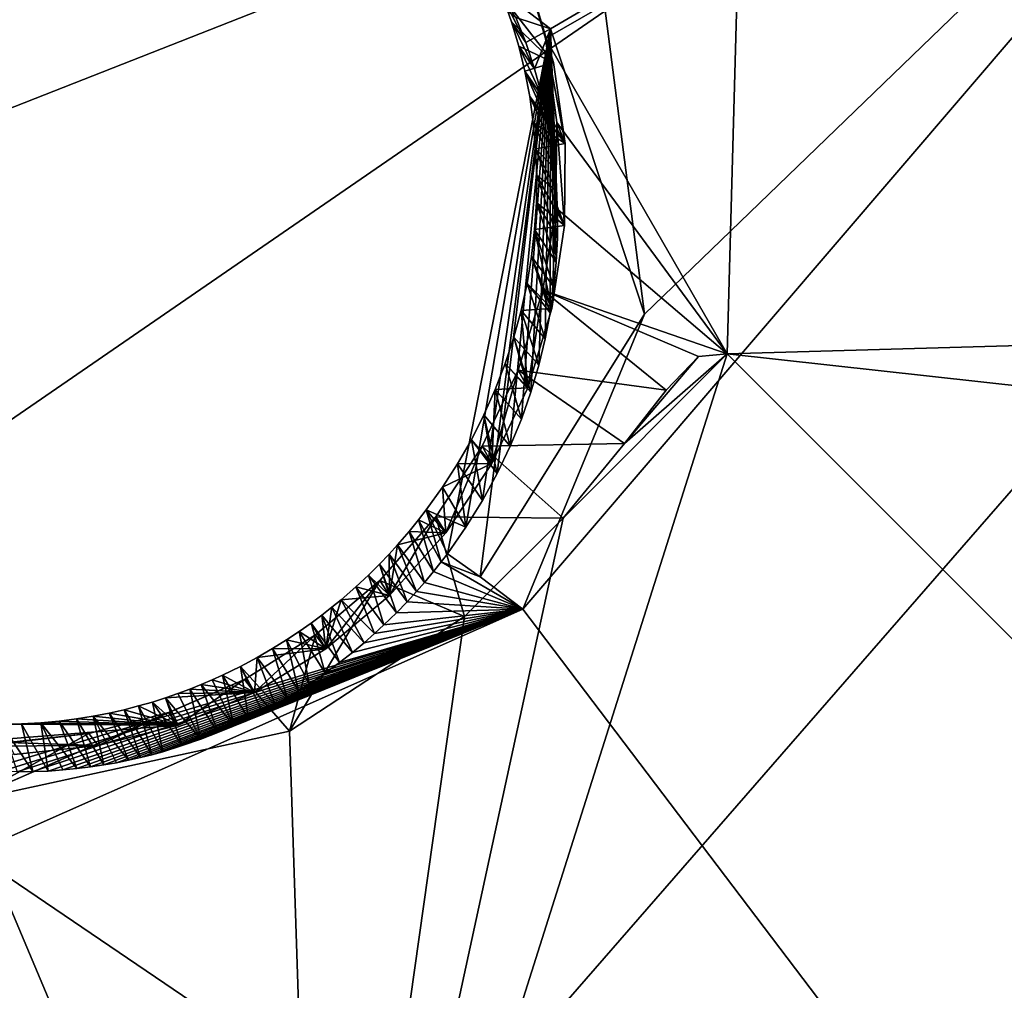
# Model space of a CAD drawing. Header units: millimetres. Extents: x -147 to 294, y -82 to 275.
# Tile 531 of 609: x 257.44 to 261.26, y 232.47 to 236.24. Entities that reach past the tile are written whole.
import ezdxf

# ---------------------------------------------------------------- set-up
doc = ezdxf.new("R2010")
doc.units = ezdxf.units.MM
doc.header["$LTSCALE"] = 67.506716
for name, color, linetype in [('1594', 7, 'CONTINUOUS'), ('1596', 7, 'CONTINUOUS'), ('1878', 7, 'CONTINUOUS'), ('2099', 7, 'CONTINUOUS'), ('2166', 7, 'CONTINUOUS'), ('2167', 7, 'CONTINUOUS'), ('2169', 7, 'CONTINUOUS'), ('2170', 7, 'CONTINUOUS'), ('2171', 7, 'CONTINUOUS'), ('2172', 7, 'CONTINUOUS'), ('2678', 7, 'CONTINUOUS'), ('2679', 7, 'CONTINUOUS'), ('498', 7, 'CONTINUOUS'), ('556', 7, 'CONTINUOUS'), ('871', 7, 'CONTINUOUS')]:
    doc.layers.add(name, color=color, linetype=linetype)

msp = doc.modelspace()

# ---------------------------------------------------------------- linework, layer by layer
at = {"layer": '1594', "linetype": 'CONTINUOUS'}
for points in [[(258.604, 229.943, -12.1909), (247.9699, 237.6837, -9.2313), (255.0408, 234.6443, -10.9123), (258.604, 229.943, -12.1909)], [(262.4185, 232.7108, -13.0145), (258.604, 229.943, -12.1909), (260.1864, 234.9438, -12.2137), (262.4185, 232.7108, -13.0145)], [(260.1864, 234.9438, -12.2137), (258.604, 229.943, -12.1909), (259.5502, 234.3051, -12.0921), (260.1864, 234.9438, -12.2137)], [(259.788, 234.5952, -12.1337), (260.1864, 234.9438, -12.2137), (259.5502, 234.3051, -12.0921), (259.788, 234.5952, -12.1337)], [(260.0743, 234.9324, -12.1846), (260.1864, 234.9438, -12.2137), (259.788, 234.5952, -12.1337), (260.0743, 234.9324, -12.1846)], [(259.9497, 234.8027, -12.1612), (260.0743, 234.9324, -12.1846), (259.788, 234.5952, -12.1337), (259.9497, 234.8027, -12.1612)], [(257.2285, 233.2056, -11.559), (258.604, 229.943, -12.1909), (255.0408, 234.6443, -10.9123), (257.2285, 233.2056, -11.559)], [(259.5502, 234.3051, -12.0921), (258.604, 229.943, -12.1909), (259.166, 233.9245, -12.0183), (259.5502, 234.3051, -12.0921)], [(259.166, 233.9245, -12.0183), (258.604, 229.943, -12.1909), (258.4869, 233.4794, -11.8709), (259.166, 233.9245, -12.0183)], [(258.4869, 233.4794, -11.8709), (258.604, 229.943, -12.1909), (257.2285, 233.2056, -11.559), (258.4869, 233.4794, -11.8709)], [(263.641, 230.1234, -13.626), (258.604, 229.943, -12.1909), (262.4185, 232.7108, -13.0145), (263.641, 230.1234, -13.626)]]:
    msp.add_3dface(points, dxfattribs=at)
at = {"layer": '1596', "linetype": 'CONTINUOUS'}
for points in [[(247.9699, 237.6837, -9.2313), (258.604, 229.943, -12.1909), (249.7922, 233.7785, -10.3514), (247.9699, 237.6837, -9.2313)], [(249.7922, 233.7785, -10.3514), (258.604, 229.943, -12.1909), (258.8374, 224.8327, -13.4302), (249.7922, 233.7785, -10.3514)]]:
    msp.add_3dface(points, dxfattribs=at)
at = {"layer": '1878', "linetype": 'CONTINUOUS'}
msp.add_3dface([(249.7922, 233.7785, -10.3514), (258.8374, 224.8327, -13.4302), (250.2658, 231.6527, -10.7034), (249.7922, 233.7785, -10.3514)], dxfattribs=at)
at = {"layer": '2099', "linetype": 'CONTINUOUS'}
for points in [[(260.1864, 234.9438, -12.2137), (260.2319, 236.5998, -12.0169), (270.2382, 235.229, -14.6127), (260.1864, 234.9438, -12.2137)], [(260.2319, 236.5998, -12.0169), (277.1982, 236.2779, -16.433), (271.7961, 235.7186, -14.9642), (260.2319, 236.5998, -12.0169)], [(260.2319, 236.5998, -12.0169), (271.7961, 235.7186, -14.9642), (270.2382, 235.229, -14.6127), (260.2319, 236.5998, -12.0169)], [(269.0603, 233.9639, -14.4822), (260.1864, 234.9438, -12.2137), (270.2382, 235.229, -14.6127), (269.0603, 233.9639, -14.4822)], [(262.4185, 232.7108, -13.0145), (260.1864, 234.9438, -12.2137), (269.0603, 233.9639, -14.4822), (262.4185, 232.7108, -13.0145)]]:
    msp.add_3dface(points, dxfattribs=at)
at = {"layer": '2166', "linetype": 'CONTINUOUS'}
for points in [[(259.3884, 236.4819, -10.9876), (260.2319, 236.5998, -12.0169), (259.481, 236.1675, -11.0335), (259.3884, 236.4819, -10.9876)], [(260.2319, 236.5998, -12.0169), (260.1864, 234.9438, -12.2137), (259.481, 236.1675, -11.0335), (260.2319, 236.5998, -12.0169)], [(259.481, 236.1675, -11.0335), (260.1864, 234.9438, -12.2137), (259.5252, 235.841, -11.0693), (259.481, 236.1675, -11.0335)], [(259.5252, 235.841, -11.0693), (260.1864, 234.9438, -12.2137), (259.5209, 235.5106, -11.0939), (259.5252, 235.841, -11.0693)], [(259.5209, 235.5106, -11.0939), (260.1864, 234.9438, -12.2137), (259.4701, 235.1898, -11.1056), (259.5209, 235.5106, -11.0939)], [(259.4701, 235.1898, -11.1056), (259.9497, 234.8027, -12.1612), (259.3746, 234.8798, -11.1048), (259.4701, 235.1898, -11.1056)], [(260.1864, 234.9438, -12.2137), (260.0743, 234.9324, -12.1846), (259.4701, 235.1898, -11.1056), (260.1864, 234.9438, -12.2137)], [(260.0743, 234.9324, -12.1846), (259.9497, 234.8027, -12.1612), (259.4701, 235.1898, -11.1056), (260.0743, 234.9324, -12.1846)], [(259.3746, 234.8798, -11.1048), (259.788, 234.5952, -12.1337), (259.2354, 234.5844, -11.0911), (259.3746, 234.8798, -11.1048)], [(259.9497, 234.8027, -12.1612), (259.788, 234.5952, -12.1337), (259.3746, 234.8798, -11.1048), (259.9497, 234.8027, -12.1612)], [(259.2354, 234.5844, -11.0911), (259.5502, 234.3051, -12.0921), (259.0554, 234.3103, -11.0655), (259.2354, 234.5844, -11.0911)], [(259.788, 234.5952, -12.1337), (259.5502, 234.3051, -12.0921), (259.2354, 234.5844, -11.0911), (259.788, 234.5952, -12.1337)], [(259.0554, 234.3103, -11.0655), (259.166, 233.9245, -12.0183), (258.8379, 234.0638, -11.0289), (259.0554, 234.3103, -11.0655)], [(259.5502, 234.3051, -12.0921), (259.166, 233.9245, -12.0183), (259.0554, 234.3103, -11.0655), (259.5502, 234.3051, -12.0921)], [(259.166, 233.9245, -12.0183), (258.4869, 233.4794, -11.8709), (258.8379, 234.0638, -11.0289), (259.166, 233.9245, -12.0183)], [(258.8379, 234.0638, -11.0289), (258.4869, 233.4794, -11.8709), (258.5887, 233.8524, -10.9813), (258.8379, 234.0638, -11.0289)], [(258.5887, 233.8524, -10.9813), (258.4869, 233.4794, -11.8709), (258.3123, 233.6801, -10.9242), (258.5887, 233.8524, -10.9813)], [(258.4869, 233.4794, -11.8709), (257.2285, 233.2056, -11.559), (258.3123, 233.6801, -10.9242), (258.4869, 233.4794, -11.8709)], [(258.3123, 233.6801, -10.9242), (257.2285, 233.2056, -11.559), (258.0169, 233.5516, -10.8589), (258.3123, 233.6801, -10.9242)], [(258.0169, 233.5516, -10.8589), (257.2285, 233.2056, -11.559), (257.7088, 233.4696, -10.7868), (258.0169, 233.5516, -10.8589)], [(257.2285, 233.2056, -11.559), (257.3035, 233.4215, -11.1643), (257.7088, 233.4696, -10.7868), (257.2285, 233.2056, -11.559)], [(257.3035, 233.4215, -11.1643), (257.3953, 233.4351, -10.7099), (257.7088, 233.4696, -10.7868), (257.3035, 233.4215, -11.1643)]]:
    msp.add_3dface(points, dxfattribs=at)
at = {"layer": '2167', "linetype": 'CONTINUOUS'}
for points in [[(259.3884, 236.4819, -10.9876), (259.481, 236.1675, -11.0335), (259.512, 236.0742, -10.5884), (259.3884, 236.4819, -10.9876)], [(259.4234, 236.3727, -10.5336), (259.3884, 236.4819, -10.9876), (259.512, 236.0742, -10.5884), (259.4234, 236.3727, -10.5336)], [(259.481, 236.1675, -11.0335), (259.5252, 235.841, -11.0693), (259.5572, 235.759, -10.6365), (259.481, 236.1675, -11.0335)], [(259.512, 236.0742, -10.5884), (259.481, 236.1675, -11.0335), (259.5572, 235.759, -10.6365), (259.512, 236.0742, -10.5884)], [(259.5252, 235.841, -11.0693), (259.5209, 235.5106, -11.0939), (259.5553, 235.4414, -10.6754), (259.5252, 235.841, -11.0693)], [(259.5572, 235.759, -10.6365), (259.5252, 235.841, -11.0693), (259.5553, 235.4414, -10.6754), (259.5572, 235.759, -10.6365)], [(259.5209, 235.5106, -11.0939), (259.4701, 235.1898, -11.1056), (259.5061, 235.1197, -10.705), (259.5209, 235.5106, -11.0939)], [(259.5553, 235.4414, -10.6754), (259.5209, 235.5106, -11.0939), (259.5061, 235.1197, -10.705), (259.5553, 235.4414, -10.6754)], [(259.4701, 235.1898, -11.1056), (259.3746, 234.8798, -11.1048), (259.4119, 234.8117, -10.7238), (259.4701, 235.1898, -11.1056)], [(259.5061, 235.1197, -10.705), (259.4701, 235.1898, -11.1056), (259.4119, 234.8117, -10.7238), (259.5061, 235.1197, -10.705)], [(259.3746, 234.8798, -11.1048), (259.2354, 234.5844, -11.0911), (259.2721, 234.5177, -10.7314), (259.3746, 234.8798, -11.1048)], [(259.4119, 234.8117, -10.7238), (259.3746, 234.8798, -11.1048), (259.2721, 234.5177, -10.7314), (259.4119, 234.8117, -10.7238)], [(259.2354, 234.5844, -11.0911), (259.0554, 234.3103, -11.0655), (259.0937, 234.2488, -10.7279), (259.2354, 234.5844, -11.0911)], [(259.2721, 234.5177, -10.7314), (259.2354, 234.5844, -11.0911), (259.0937, 234.2488, -10.7279), (259.2721, 234.5177, -10.7314)], [(259.0554, 234.3103, -11.0655), (258.8379, 234.0638, -11.0289), (258.876, 234.006, -10.7131), (259.0554, 234.3103, -11.0655)], [(259.0937, 234.2488, -10.7279), (259.0554, 234.3103, -11.0655), (258.876, 234.006, -10.7131), (259.0937, 234.2488, -10.7279)], [(258.8379, 234.0638, -11.0289), (258.5887, 233.8524, -10.9813), (258.6285, 233.7987, -10.6878), (258.8379, 234.0638, -11.0289)], [(258.876, 234.006, -10.7131), (258.8379, 234.0638, -11.0289), (258.6285, 233.7987, -10.6878), (258.876, 234.006, -10.7131)], [(258.5887, 233.8524, -10.9813), (258.3123, 233.6801, -10.9242), (258.3518, 233.6291, -10.6518), (258.5887, 233.8524, -10.9813)], [(258.6285, 233.7987, -10.6878), (258.5887, 233.8524, -10.9813), (258.3518, 233.6291, -10.6518), (258.6285, 233.7987, -10.6878)], [(258.3123, 233.6801, -10.9242), (258.0169, 233.5516, -10.8589), (258.0553, 233.5025, -10.6065), (258.3123, 233.6801, -10.9242)], [(258.3518, 233.6291, -10.6518), (258.3123, 233.6801, -10.9242), (258.0553, 233.5025, -10.6065), (258.3518, 233.6291, -10.6518)], [(258.0169, 233.5516, -10.8589), (257.7088, 233.4696, -10.7868), (257.745, 233.423, -10.5527), (258.0169, 233.5516, -10.8589)], [(258.0553, 233.5025, -10.6065), (258.0169, 233.5516, -10.8589), (257.745, 233.423, -10.5527), (258.0553, 233.5025, -10.6065)], [(257.7088, 233.4696, -10.7868), (257.3953, 233.4351, -10.7099), (257.745, 233.423, -10.5527), (257.7088, 233.4696, -10.7868)], [(257.745, 233.423, -10.5527), (257.3953, 233.4351, -10.7099), (257.4184, 233.3889, -10.49), (257.745, 233.423, -10.5527)]]:
    msp.add_3dface(points, dxfattribs=at)
at = {"layer": '2169', "linetype": 'CONTINUOUS'}
for points in [[(259.4234, 236.3727, -10.5336), (259.512, 236.0742, -10.5884), (259.3165, 236.3244, -10.5169), (259.4234, 236.3727, -10.5336)], [(259.3165, 236.3244, -10.5169), (259.512, 236.0742, -10.5884), (259.3491, 236.2317, -10.5349), (259.3165, 236.3244, -10.5169)], [(259.3491, 236.2317, -10.5349), (259.512, 236.0742, -10.5884), (259.3772, 236.1368, -10.5523), (259.3491, 236.2317, -10.5349)], [(259.3772, 236.1368, -10.5523), (259.512, 236.0742, -10.5884), (259.4007, 236.0401, -10.569), (259.3772, 236.1368, -10.5523)], [(259.512, 236.0742, -10.5884), (259.5572, 235.759, -10.6365), (259.4007, 236.0401, -10.569), (259.512, 236.0742, -10.5884)], [(259.4007, 236.0401, -10.569), (259.5572, 235.759, -10.6365), (259.4196, 235.9414, -10.585), (259.4007, 236.0401, -10.569)], [(259.4196, 235.9414, -10.585), (259.5572, 235.759, -10.6365), (259.4337, 235.8407, -10.6003), (259.4196, 235.9414, -10.585)], [(259.4337, 235.8407, -10.6003), (259.5572, 235.759, -10.6365), (259.4428, 235.7384, -10.6148), (259.4337, 235.8407, -10.6003)], [(259.5572, 235.759, -10.6365), (259.5553, 235.4414, -10.6754), (259.4428, 235.7384, -10.6148), (259.5572, 235.759, -10.6365)], [(259.4428, 235.7384, -10.6148), (259.5553, 235.4414, -10.6754), (259.4468, 235.6349, -10.6284), (259.4428, 235.7384, -10.6148)], [(259.4468, 235.6349, -10.6284), (259.5553, 235.4414, -10.6754), (259.4455, 235.5307, -10.641), (259.4468, 235.6349, -10.6284)], [(259.4455, 235.5307, -10.641), (259.5553, 235.4414, -10.6754), (259.4389, 235.4257, -10.6526), (259.4455, 235.5307, -10.641)], [(259.4389, 235.4257, -10.6526), (259.5061, 235.1197, -10.705), (259.4268, 235.3206, -10.6631), (259.4389, 235.4257, -10.6526)], [(259.5553, 235.4414, -10.6754), (259.5061, 235.1197, -10.705), (259.4389, 235.4257, -10.6526), (259.5553, 235.4414, -10.6754)], [(259.4268, 235.3206, -10.6631), (259.5061, 235.1197, -10.705), (259.4094, 235.2157, -10.6725), (259.4268, 235.3206, -10.6631)], [(259.4094, 235.2157, -10.6725), (259.5061, 235.1197, -10.705), (259.3865, 235.1113, -10.6807), (259.4094, 235.2157, -10.6725)], [(259.3865, 235.1113, -10.6807), (259.4119, 234.8117, -10.7238), (259.3583, 235.0077, -10.6877), (259.3865, 235.1113, -10.6807)], [(259.5061, 235.1197, -10.705), (259.4119, 234.8117, -10.7238), (259.3865, 235.1113, -10.6807), (259.5061, 235.1197, -10.705)], [(259.3583, 235.0077, -10.6877), (259.4119, 234.8117, -10.7238), (259.3248, 234.9056, -10.6934), (259.3583, 235.0077, -10.6877)], [(259.3248, 234.9056, -10.6934), (259.4119, 234.8117, -10.7238), (259.286, 234.8051, -10.6979), (259.3248, 234.9056, -10.6934)], [(259.286, 234.8051, -10.6979), (259.2721, 234.5177, -10.7314), (259.2421, 234.7065, -10.701), (259.286, 234.8051, -10.6979)], [(259.4119, 234.8117, -10.7238), (259.2721, 234.5177, -10.7314), (259.286, 234.8051, -10.6979), (259.4119, 234.8117, -10.7238)], [(259.2421, 234.7065, -10.701), (259.2721, 234.5177, -10.7314), (259.1932, 234.6102, -10.7029), (259.2421, 234.7065, -10.701)], [(259.1932, 234.6102, -10.7029), (259.2721, 234.5177, -10.7314), (259.1395, 234.5165, -10.7034), (259.1932, 234.6102, -10.7029)], [(259.2721, 234.5177, -10.7314), (259.0937, 234.2488, -10.7279), (259.0812, 234.4256, -10.7026), (259.2721, 234.5177, -10.7314)], [(259.1395, 234.5165, -10.7034), (259.2721, 234.5177, -10.7314), (259.0812, 234.4256, -10.7026), (259.1395, 234.5165, -10.7034)], [(259.0937, 234.2488, -10.7279), (259.0183, 234.3377, -10.7006), (259.0812, 234.4256, -10.7026), (259.0937, 234.2488, -10.7279)], [(259.0183, 234.3377, -10.7006), (259.0937, 234.2488, -10.7279), (258.9886, 234.2994, -10.6992), (259.0183, 234.3377, -10.7006)], [(258.9886, 234.2994, -10.6992), (259.0937, 234.2488, -10.7279), (258.9519, 234.2542, -10.6972), (258.9886, 234.2994, -10.6992)], [(259.0937, 234.2488, -10.7279), (258.876, 234.006, -10.7131), (258.9063, 234.2016, -10.6943), (259.0937, 234.2488, -10.7279)], [(258.9519, 234.2542, -10.6972), (259.0937, 234.2488, -10.7279), (258.9063, 234.2016, -10.6943), (258.9519, 234.2542, -10.6972)], [(258.9063, 234.2016, -10.6943), (258.876, 234.006, -10.7131), (258.8737, 234.1659, -10.692), (258.9063, 234.2016, -10.6943)], [(258.8737, 234.1659, -10.692), (258.876, 234.006, -10.7131), (258.8364, 234.127, -10.6892), (258.8737, 234.1659, -10.692)], [(258.8364, 234.127, -10.6892), (258.876, 234.006, -10.7131), (258.7936, 234.0846, -10.6856), (258.8364, 234.127, -10.6892)], [(258.7936, 234.0846, -10.6856), (258.876, 234.006, -10.7131), (258.7442, 234.0387, -10.6811), (258.7936, 234.0846, -10.6856)], [(258.7442, 234.0387, -10.6811), (258.876, 234.006, -10.7131), (258.6872, 233.9891, -10.6755), (258.7442, 234.0387, -10.6811)], [(258.876, 234.006, -10.7131), (258.6285, 233.7987, -10.6878), (258.6872, 233.9891, -10.6755), (258.876, 234.006, -10.7131)], [(258.6517, 233.96, -10.6718), (258.6285, 233.7987, -10.6878), (258.6131, 233.9298, -10.6676), (258.6517, 233.96, -10.6718)], [(258.6872, 233.9891, -10.6755), (258.6285, 233.7987, -10.6878), (258.6517, 233.96, -10.6718), (258.6872, 233.9891, -10.6755)], [(258.6131, 233.9298, -10.6676), (258.6285, 233.7987, -10.6878), (258.5711, 233.8986, -10.6628), (258.6131, 233.9298, -10.6676)], [(258.5711, 233.8986, -10.6628), (258.6285, 233.7987, -10.6878), (258.5254, 233.8664, -10.6574), (258.5711, 233.8986, -10.6628)], [(258.5254, 233.8664, -10.6574), (258.6285, 233.7987, -10.6878), (258.4756, 233.8333, -10.6512), (258.5254, 233.8664, -10.6574)], [(258.4756, 233.8333, -10.6512), (258.6285, 233.7987, -10.6878), (258.4213, 233.7995, -10.6443), (258.4756, 233.8333, -10.6512)], [(258.3621, 233.7652, -10.6363), (258.3518, 233.6291, -10.6518), (258.2974, 233.7305, -10.6273), (258.3621, 233.7652, -10.6363)], [(258.6285, 233.7987, -10.6878), (258.3518, 233.6291, -10.6518), (258.3621, 233.7652, -10.6363), (258.6285, 233.7987, -10.6878)], [(258.4213, 233.7995, -10.6443), (258.6285, 233.7987, -10.6878), (258.3621, 233.7652, -10.6363), (258.4213, 233.7995, -10.6443)], [(258.2974, 233.7305, -10.6273), (258.3518, 233.6291, -10.6518), (258.2268, 233.6959, -10.6171), (258.2974, 233.7305, -10.6273)], [(258.2268, 233.6959, -10.6171), (258.3518, 233.6291, -10.6518), (258.1867, 233.6778, -10.6111), (258.2268, 233.6959, -10.6171)], [(258.1447, 233.6598, -10.6047), (258.3518, 233.6291, -10.6518), (258.1006, 233.6422, -10.5978), (258.1447, 233.6598, -10.6047)], [(258.1867, 233.6778, -10.6111), (258.3518, 233.6291, -10.6518), (258.1447, 233.6598, -10.6047), (258.1867, 233.6778, -10.6111)], [(258.3518, 233.6291, -10.6518), (258.0553, 233.5025, -10.6065), (258.0059, 233.6082, -10.5826), (258.3518, 233.6291, -10.6518)], [(258.0544, 233.6249, -10.5904), (258.3518, 233.6291, -10.6518), (258.0059, 233.6082, -10.5826), (258.0544, 233.6249, -10.5904)], [(258.1006, 233.6422, -10.5978), (258.3518, 233.6291, -10.6518), (258.0544, 233.6249, -10.5904), (258.1006, 233.6422, -10.5978)], [(257.9016, 233.5767, -10.565), (258.0553, 233.5025, -10.6065), (257.8455, 233.5622, -10.5553), (257.9016, 233.5767, -10.565)], [(257.9549, 233.592, -10.5741), (258.0553, 233.5025, -10.6065), (257.9016, 233.5767, -10.565), (257.9549, 233.592, -10.5741)], [(258.0059, 233.6082, -10.5826), (258.0553, 233.5025, -10.6065), (257.9549, 233.592, -10.5741), (258.0059, 233.6082, -10.5826)], [(257.725, 233.5368, -10.5338), (258.0553, 233.5025, -10.6065), (257.6603, 233.5264, -10.5218), (257.725, 233.5368, -10.5338)], [(257.7867, 233.5489, -10.5449), (258.0553, 233.5025, -10.6065), (257.725, 233.5368, -10.5338), (257.7867, 233.5489, -10.5449)], [(257.8455, 233.5622, -10.5553), (258.0553, 233.5025, -10.6065), (257.7867, 233.5489, -10.5449), (257.8455, 233.5622, -10.5553)], [(258.0553, 233.5025, -10.6065), (257.0279, 233.42, -10.4065), (257.369, 233.5058, -10.4648), (258.0553, 233.5025, -10.6065)], [(258.0553, 233.5025, -10.6065), (257.745, 233.423, -10.5527), (257.0279, 233.42, -10.4065), (258.0553, 233.5025, -10.6065)], [(257.4469, 233.5071, -10.4805), (258.0553, 233.5025, -10.6065), (257.369, 233.5058, -10.4648), (257.4469, 233.5071, -10.4805)], [(257.5214, 233.5112, -10.4953), (258.0553, 233.5025, -10.6065), (257.4469, 233.5071, -10.4805), (257.5214, 233.5112, -10.4953)], [(257.5925, 233.5177, -10.509), (258.0553, 233.5025, -10.6065), (257.5214, 233.5112, -10.4953), (257.5925, 233.5177, -10.509)], [(257.6603, 233.5264, -10.5218), (258.0553, 233.5025, -10.6065), (257.5925, 233.5177, -10.509), (257.6603, 233.5264, -10.5218)], [(257.745, 233.423, -10.5527), (257.4184, 233.3889, -10.49), (257.0279, 233.42, -10.4065), (257.745, 233.423, -10.5527)]]:
    msp.add_3dface(points, dxfattribs=at)
at = {"layer": '2170', "linetype": 'CONTINUOUS'}
for points in [[(259.3165, 236.3244, -10.5169), (259.3491, 236.2317, -10.5349), (259.4043, 236.1514, -9.8724), (259.3165, 236.3244, -10.5169)], [(259.3659, 236.2484, -9.8537), (259.3165, 236.3244, -10.5169), (259.4043, 236.1514, -9.8724), (259.3659, 236.2484, -9.8537)], [(259.3491, 236.2317, -10.5349), (259.3772, 236.1368, -10.5523), (259.4386, 236.0491, -9.8908), (259.3491, 236.2317, -10.5349)], [(259.4043, 236.1514, -9.8724), (259.3491, 236.2317, -10.5349), (259.4386, 236.0491, -9.8908), (259.4043, 236.1514, -9.8724)], [(259.3772, 236.1368, -10.5523), (259.4007, 236.0401, -10.569), (259.4682, 235.9422, -9.9087), (259.3772, 236.1368, -10.5523)], [(259.4386, 236.0491, -9.8908), (259.3772, 236.1368, -10.5523), (259.4682, 235.9422, -9.9087), (259.4386, 236.0491, -9.8908)], [(259.4007, 236.0401, -10.569), (259.4196, 235.9414, -10.585), (259.4925, 235.8303, -9.926), (259.4007, 236.0401, -10.569)], [(259.4682, 235.9422, -9.9087), (259.4007, 236.0401, -10.569), (259.4925, 235.8303, -9.926), (259.4682, 235.9422, -9.9087)], [(259.4196, 235.9414, -10.585), (259.4337, 235.8407, -10.6003), (259.5063, 235.7481, -9.9378), (259.4196, 235.9414, -10.585)], [(259.4925, 235.8303, -9.926), (259.4196, 235.9414, -10.585), (259.5063, 235.7481, -9.9378), (259.4925, 235.8303, -9.926)], [(259.4337, 235.8407, -10.6003), (259.4428, 235.7384, -10.6148), (259.5169, 235.6631, -9.9493), (259.4337, 235.8407, -10.6003)], [(259.5063, 235.7481, -9.9378), (259.4337, 235.8407, -10.6003), (259.5169, 235.6631, -9.9493), (259.5063, 235.7481, -9.9378)], [(259.4428, 235.7384, -10.6148), (259.4468, 235.6349, -10.6284), (259.5242, 235.5757, -9.9603), (259.4428, 235.7384, -10.6148)], [(259.5169, 235.6631, -9.9493), (259.4428, 235.7384, -10.6148), (259.5242, 235.5757, -9.9603), (259.5169, 235.6631, -9.9493)], [(259.4468, 235.6349, -10.6284), (259.4455, 235.5307, -10.641), (259.5274, 235.3937, -9.9806), (259.4468, 235.6349, -10.6284)], [(259.5242, 235.5757, -9.9603), (259.4468, 235.6349, -10.6284), (259.5278, 235.4859, -9.9707), (259.5242, 235.5757, -9.9603)], [(259.5278, 235.4859, -9.9707), (259.4468, 235.6349, -10.6284), (259.5274, 235.3937, -9.9806), (259.5278, 235.4859, -9.9707)], [(259.4455, 235.5307, -10.641), (259.4389, 235.4257, -10.6526), (259.5228, 235.2991, -9.9897), (259.4455, 235.5307, -10.641)], [(259.5274, 235.3937, -9.9806), (259.4455, 235.5307, -10.641), (259.5228, 235.2991, -9.9897), (259.5274, 235.3937, -9.9806)], [(259.4389, 235.4257, -10.6526), (259.4268, 235.3206, -10.6631), (259.5136, 235.2019, -9.9982), (259.4389, 235.4257, -10.6526)], [(259.5228, 235.2991, -9.9897), (259.4389, 235.4257, -10.6526), (259.5136, 235.2019, -9.9982), (259.5228, 235.2991, -9.9897)], [(259.4268, 235.3206, -10.6631), (259.4094, 235.2157, -10.6725), (259.4995, 235.1027, -10.0057), (259.4268, 235.3206, -10.6631)], [(259.5136, 235.2019, -9.9982), (259.4268, 235.3206, -10.6631), (259.4995, 235.1027, -10.0057), (259.5136, 235.2019, -9.9982)], [(259.4094, 235.2157, -10.6725), (259.3865, 235.1113, -10.6807), (259.4802, 235.0016, -10.0124), (259.4094, 235.2157, -10.6725)], [(259.4995, 235.1027, -10.0057), (259.4094, 235.2157, -10.6725), (259.4802, 235.0016, -10.0124), (259.4995, 235.1027, -10.0057)], [(259.3865, 235.1113, -10.6807), (259.3583, 235.0077, -10.6877), (259.4554, 234.899, -10.018), (259.3865, 235.1113, -10.6807)], [(259.4802, 235.0016, -10.0124), (259.3865, 235.1113, -10.6807), (259.4554, 234.899, -10.018), (259.4802, 235.0016, -10.0124)], [(259.3583, 235.0077, -10.6877), (259.3248, 234.9056, -10.6934), (259.4246, 234.7951, -10.0224), (259.3583, 235.0077, -10.6877)], [(259.4554, 234.899, -10.018), (259.3583, 235.0077, -10.6877), (259.4246, 234.7951, -10.0224), (259.4554, 234.899, -10.018)], [(259.3248, 234.9056, -10.6934), (259.286, 234.8051, -10.6979), (259.3877, 234.6902, -10.0256), (259.3248, 234.9056, -10.6934)], [(259.4246, 234.7951, -10.0224), (259.3248, 234.9056, -10.6934), (259.3877, 234.6902, -10.0256), (259.4246, 234.7951, -10.0224)], [(259.286, 234.8051, -10.6979), (259.2421, 234.7065, -10.701), (259.3442, 234.5848, -10.0274), (259.286, 234.8051, -10.6979)], [(259.3877, 234.6902, -10.0256), (259.286, 234.8051, -10.6979), (259.3442, 234.5848, -10.0274), (259.3877, 234.6902, -10.0256)], [(259.2421, 234.7065, -10.701), (259.1932, 234.6102, -10.7029), (259.2939, 234.4793, -10.0276), (259.2421, 234.7065, -10.701)], [(259.3442, 234.5848, -10.0274), (259.2421, 234.7065, -10.701), (259.2939, 234.4793, -10.0276), (259.3442, 234.5848, -10.0274)], [(259.1932, 234.6102, -10.7029), (259.1395, 234.5165, -10.7034), (259.2366, 234.3742, -10.0263), (259.1932, 234.6102, -10.7029)], [(259.2939, 234.4793, -10.0276), (259.1932, 234.6102, -10.7029), (259.2366, 234.3742, -10.0263), (259.2939, 234.4793, -10.0276)], [(259.1395, 234.5165, -10.7034), (259.0812, 234.4256, -10.7026), (259.172, 234.2702, -10.0233), (259.1395, 234.5165, -10.7034)], [(259.2366, 234.3742, -10.0263), (259.1395, 234.5165, -10.7034), (259.172, 234.2702, -10.0233), (259.2366, 234.3742, -10.0263)], [(259.0812, 234.4256, -10.7026), (259.0183, 234.3377, -10.7006), (259.172, 234.2702, -10.0233), (259.0812, 234.4256, -10.7026)], [(259.172, 234.2702, -10.0233), (259.0183, 234.3377, -10.7006), (259.1, 234.1676, -10.0185), (259.172, 234.2702, -10.0233)]]:
    msp.add_3dface(points, dxfattribs=at)
at = {"layer": '2171', "linetype": 'CONTINUOUS'}
for points in [[(259.3659, 236.2484, -9.8537), (259.5009, 236.2042, -9.6437), (257.8508, 237.4631, -9.1547), (259.3659, 236.2484, -9.8537)], [(257.8508, 237.4631, -9.1547), (259.5009, 236.2042, -9.6437), (259.706, 236.3265, -9.5697), (257.8508, 237.4631, -9.1547)], [(259.706, 236.3265, -9.5697), (259.5009, 236.2042, -9.6437), (259.8659, 235.0973, -9.7544), (259.706, 236.3265, -9.5697)], [(259.3659, 236.2484, -9.8537), (259.4043, 236.1514, -9.8724), (259.5009, 236.2042, -9.6437), (259.3659, 236.2484, -9.8537)], [(259.172, 234.2702, -10.0233), (259.1, 234.1676, -10.0185), (259.5009, 236.2042, -9.6437), (259.172, 234.2702, -10.0233)], [(259.5009, 236.2042, -9.6437), (259.1, 234.1676, -10.0185), (259.2271, 234.0778, -9.8228), (259.5009, 236.2042, -9.6437)], [(259.2366, 234.3742, -10.0263), (259.172, 234.2702, -10.0233), (259.5009, 236.2042, -9.6437), (259.2366, 234.3742, -10.0263)], [(259.5009, 236.2042, -9.6437), (259.2271, 234.0778, -9.8228), (259.8659, 235.0973, -9.7544), (259.5009, 236.2042, -9.6437)], [(259.2939, 234.4793, -10.0276), (259.2366, 234.3742, -10.0263), (259.5009, 236.2042, -9.6437), (259.2939, 234.4793, -10.0276)], [(259.3442, 234.5848, -10.0274), (259.2939, 234.4793, -10.0276), (259.5009, 236.2042, -9.6437), (259.3442, 234.5848, -10.0274)], [(259.3877, 234.6902, -10.0256), (259.3442, 234.5848, -10.0274), (259.5009, 236.2042, -9.6437), (259.3877, 234.6902, -10.0256)], [(259.4246, 234.7951, -10.0224), (259.3877, 234.6902, -10.0256), (259.5009, 236.2042, -9.6437), (259.4246, 234.7951, -10.0224)], [(259.4043, 236.1514, -9.8724), (259.4386, 236.0491, -9.8908), (259.5009, 236.2042, -9.6437), (259.4043, 236.1514, -9.8724)], [(259.4554, 234.899, -10.018), (259.4246, 234.7951, -10.0224), (259.5009, 236.2042, -9.6437), (259.4554, 234.899, -10.018)], [(259.4386, 236.0491, -9.8908), (259.4682, 235.9422, -9.9087), (259.5009, 236.2042, -9.6437), (259.4386, 236.0491, -9.8908)], [(259.4802, 235.0016, -10.0124), (259.4554, 234.899, -10.018), (259.5009, 236.2042, -9.6437), (259.4802, 235.0016, -10.0124)], [(259.4682, 235.9422, -9.9087), (259.4925, 235.8303, -9.926), (259.5009, 236.2042, -9.6437), (259.4682, 235.9422, -9.9087)], [(259.4995, 235.1027, -10.0057), (259.4802, 235.0016, -10.0124), (259.5009, 236.2042, -9.6437), (259.4995, 235.1027, -10.0057)], [(259.4925, 235.8303, -9.926), (259.5063, 235.7481, -9.9378), (259.5009, 236.2042, -9.6437), (259.4925, 235.8303, -9.926)], [(259.5136, 235.2019, -9.9982), (259.4995, 235.1027, -10.0057), (259.5009, 236.2042, -9.6437), (259.5136, 235.2019, -9.9982)], [(259.5063, 235.7481, -9.9378), (259.5169, 235.6631, -9.9493), (259.5009, 236.2042, -9.6437), (259.5063, 235.7481, -9.9378)], [(259.5169, 235.6631, -9.9493), (259.5242, 235.5757, -9.9603), (259.5009, 236.2042, -9.6437), (259.5169, 235.6631, -9.9493)], [(259.5242, 235.5757, -9.9603), (259.5278, 235.4859, -9.9707), (259.5009, 236.2042, -9.6437), (259.5242, 235.5757, -9.9603)], [(259.5278, 235.4859, -9.9707), (259.5274, 235.3937, -9.9806), (259.5009, 236.2042, -9.6437), (259.5278, 235.4859, -9.9707)], [(259.5274, 235.3937, -9.9806), (259.5228, 235.2991, -9.9897), (259.5009, 236.2042, -9.6437), (259.5274, 235.3937, -9.9806)], [(259.5228, 235.2991, -9.9897), (259.5136, 235.2019, -9.9982), (259.5009, 236.2042, -9.6437), (259.5228, 235.2991, -9.9897)], [(259.2271, 234.0778, -9.8228), (259.3932, 233.9531, -9.7992), (259.8659, 235.0973, -9.7544), (259.2271, 234.0778, -9.8228)]]:
    msp.add_3dface(points, dxfattribs=at)
at = {"layer": '2172', "linetype": 'CONTINUOUS'}
for points in [[(259.3932, 233.9531, -9.7992), (262.7981, 237.9286, -10.0455), (259.8659, 235.0973, -9.7544), (259.3932, 233.9531, -9.7992)], [(262.7981, 237.9286, -10.0455), (259.3932, 233.9531, -9.7992), (263.137, 229.0156, -11.3405), (262.7981, 237.9286, -10.0455)], [(262.7981, 237.9286, -10.0455), (259.706, 236.3265, -9.5697), (259.8659, 235.0973, -9.7544), (262.7981, 237.9286, -10.0455)], [(263.137, 229.0156, -11.3405), (259.3932, 233.9531, -9.7992), (257.257, 233.006, -9.4782), (263.137, 229.0156, -11.3405)], [(263.137, 229.0156, -11.3405), (257.257, 233.006, -9.4782), (249.8956, 230.8055, -8.4004), (263.137, 229.0156, -11.3405)]]:
    msp.add_3dface(points, dxfattribs=at)
at = {"layer": '2678', "linetype": 'CONTINUOUS'}
for points in [[(259.2271, 234.0778, -9.8228), (259.1, 234.1676, -10.0185), (259.0757, 234.1357, -10.0165), (259.2271, 234.0778, -9.8228)], [(259.0462, 234.0986, -10.014), (259.3932, 233.9531, -9.7992), (259.0757, 234.1357, -10.0165), (259.0462, 234.0986, -10.014)], [(259.3932, 233.9531, -9.7992), (259.2271, 234.0778, -9.8228), (259.0757, 234.1357, -10.0165), (259.3932, 233.9531, -9.7992)], [(259.0108, 234.0563, -10.0108), (259.3932, 233.9531, -9.7992), (259.0462, 234.0986, -10.014), (259.0108, 234.0563, -10.0108)], [(258.9797, 234.0207, -10.0078), (259.3932, 233.9531, -9.7992), (259.0108, 234.0563, -10.0108), (258.9797, 234.0207, -10.0078)], [(258.9437, 233.9815, -10.0041), (259.3932, 233.9531, -9.7992), (258.9797, 234.0207, -10.0078), (258.9437, 233.9815, -10.0041)], [(257.257, 233.006, -9.4782), (259.3932, 233.9531, -9.7992), (257.3019, 233.3266, -9.7141), (257.257, 233.006, -9.4782)], [(257.3019, 233.3266, -9.7141), (259.3932, 233.9531, -9.7992), (257.3673, 233.323, -9.7287), (257.3019, 233.3266, -9.7141)], [(257.3673, 233.323, -9.7287), (259.3932, 233.9531, -9.7992), (257.4304, 233.3215, -9.7427), (257.3673, 233.323, -9.7287)], [(257.4304, 233.3215, -9.7427), (259.3932, 233.9531, -9.7992), (257.4915, 233.3221, -9.756), (257.4304, 233.3215, -9.7427)], [(257.4915, 233.3221, -9.756), (259.3932, 233.9531, -9.7992), (257.5505, 233.3244, -9.7686), (257.4915, 233.3221, -9.756)], [(257.5505, 233.3244, -9.7686), (259.3932, 233.9531, -9.7992), (257.6073, 233.3283, -9.7806), (257.5505, 233.3244, -9.7686)], [(257.6073, 233.3283, -9.7806), (259.3932, 233.9531, -9.7992), (257.6622, 233.3336, -9.7921), (257.6073, 233.3283, -9.7806)], [(257.6622, 233.3336, -9.7921), (259.3932, 233.9531, -9.7992), (257.7151, 233.3402, -9.803), (257.6622, 233.3336, -9.7921)], [(257.7151, 233.3402, -9.803), (259.3932, 233.9531, -9.7992), (257.7661, 233.3479, -9.8133), (257.7151, 233.3402, -9.803)], [(257.7661, 233.3479, -9.8133), (259.3932, 233.9531, -9.7992), (257.8152, 233.3566, -9.8232), (257.7661, 233.3479, -9.8133)], [(257.8152, 233.3566, -9.8232), (259.3932, 233.9531, -9.7992), (257.8627, 233.3662, -9.8325), (257.8152, 233.3566, -9.8232)], [(257.8627, 233.3662, -9.8325), (259.3932, 233.9531, -9.7992), (257.9084, 233.3766, -9.8414), (257.8627, 233.3662, -9.8325)], [(257.9084, 233.3766, -9.8414), (259.3932, 233.9531, -9.7992), (257.9524, 233.3876, -9.8499), (257.9084, 233.3766, -9.8414)], [(257.9524, 233.3876, -9.8499), (259.3932, 233.9531, -9.7992), (257.9949, 233.3993, -9.858), (257.9524, 233.3876, -9.8499)], [(257.9949, 233.3993, -9.858), (259.3932, 233.9531, -9.7992), (258.0712, 233.4228, -9.8722), (257.9949, 233.3993, -9.858)], [(258.0712, 233.4228, -9.8722), (259.3932, 233.9531, -9.7992), (258.1424, 233.4478, -9.8852), (258.0712, 233.4228, -9.8722)], [(258.1424, 233.4478, -9.8852), (259.3932, 233.9531, -9.7992), (258.2086, 233.4737, -9.8969), (258.1424, 233.4478, -9.8852)], [(258.2086, 233.4737, -9.8969), (259.3932, 233.9531, -9.7992), (258.2705, 233.5002, -9.9077), (258.2086, 233.4737, -9.8969)], [(258.2705, 233.5002, -9.9077), (259.3932, 233.9531, -9.7992), (258.3281, 233.5272, -9.9175), (258.2705, 233.5002, -9.9077)], [(258.3281, 233.5272, -9.9175), (259.3932, 233.9531, -9.7992), (258.3818, 233.5543, -9.9264), (258.3281, 233.5272, -9.9175)], [(258.3818, 233.5543, -9.9264), (259.3932, 233.9531, -9.7992), (258.4319, 233.5815, -9.9345), (258.3818, 233.5543, -9.9264)], [(258.4319, 233.5815, -9.9345), (259.3932, 233.9531, -9.7992), (258.4787, 233.6084, -9.9418), (258.4319, 233.5815, -9.9345)], [(258.4787, 233.6084, -9.9418), (259.3932, 233.9531, -9.7992), (258.5225, 233.6351, -9.9486), (258.4787, 233.6084, -9.9418)], [(258.5225, 233.6351, -9.9486), (259.3932, 233.9531, -9.7992), (258.5634, 233.6613, -9.9548), (258.5225, 233.6351, -9.9486)], [(258.5634, 233.6613, -9.9548), (259.3932, 233.9531, -9.7992), (258.6258, 233.7039, -9.9639), (258.5634, 233.6613, -9.9548)], [(258.6258, 233.7039, -9.9639), (259.3932, 233.9531, -9.7992), (258.6817, 233.745, -9.9718), (258.6258, 233.7039, -9.9639)], [(258.6817, 233.745, -9.9718), (259.3932, 233.9531, -9.7992), (258.7318, 233.7843, -9.9786), (258.6817, 233.745, -9.9718)], [(258.7318, 233.7843, -9.9786), (259.3932, 233.9531, -9.7992), (258.7768, 233.8219, -9.9845), (258.7318, 233.7843, -9.9786)], [(258.7768, 233.8219, -9.9845), (259.3932, 233.9531, -9.7992), (258.8174, 233.8575, -9.9896), (258.7768, 233.8219, -9.9845)], [(258.8174, 233.8575, -9.9896), (259.3932, 233.9531, -9.7992), (258.8539, 233.8913, -9.9941), (258.8174, 233.8575, -9.9896)], [(258.8539, 233.8913, -9.9941), (259.3932, 233.9531, -9.7992), (258.9021, 233.9384, -9.9996), (258.8539, 233.8913, -9.9941)], [(258.9021, 233.9384, -9.9996), (259.3932, 233.9531, -9.7992), (258.9437, 233.9815, -10.0041), (258.9021, 233.9384, -9.9996)]]:
    msp.add_3dface(points, dxfattribs=at)
at = {"layer": '2679', "linetype": 'CONTINUOUS'}
for points in [[(259.0183, 234.3377, -10.7006), (258.9886, 234.2994, -10.6992), (259.0757, 234.1357, -10.0165), (259.0183, 234.3377, -10.7006)], [(259.1, 234.1676, -10.0185), (259.0183, 234.3377, -10.7006), (259.0757, 234.1357, -10.0165), (259.1, 234.1676, -10.0185)], [(258.9886, 234.2994, -10.6992), (258.9519, 234.2542, -10.6972), (259.0462, 234.0986, -10.014), (258.9886, 234.2994, -10.6992)], [(258.9886, 234.2994, -10.6992), (259.0462, 234.0986, -10.014), (259.0757, 234.1357, -10.0165), (258.9886, 234.2994, -10.6992)], [(258.9519, 234.2542, -10.6972), (258.9063, 234.2016, -10.6943), (259.0108, 234.0563, -10.0108), (258.9519, 234.2542, -10.6972)], [(258.9519, 234.2542, -10.6972), (259.0108, 234.0563, -10.0108), (259.0462, 234.0986, -10.014), (258.9519, 234.2542, -10.6972)], [(258.9063, 234.2016, -10.6943), (258.8737, 234.1659, -10.692), (258.9797, 234.0207, -10.0078), (258.9063, 234.2016, -10.6943)], [(258.9063, 234.2016, -10.6943), (258.9797, 234.0207, -10.0078), (259.0108, 234.0563, -10.0108), (258.9063, 234.2016, -10.6943)], [(258.8737, 234.1659, -10.692), (258.8364, 234.127, -10.6892), (258.9437, 233.9815, -10.0041), (258.8737, 234.1659, -10.692)], [(258.8737, 234.1659, -10.692), (258.9437, 233.9815, -10.0041), (258.9797, 234.0207, -10.0078), (258.8737, 234.1659, -10.692)], [(258.8364, 234.127, -10.6892), (258.7936, 234.0846, -10.6856), (258.9021, 233.9384, -9.9996), (258.8364, 234.127, -10.6892)], [(258.8364, 234.127, -10.6892), (258.9021, 233.9384, -9.9996), (258.9437, 233.9815, -10.0041), (258.8364, 234.127, -10.6892)], [(258.7936, 234.0846, -10.6856), (258.7442, 234.0387, -10.6811), (258.8539, 233.8913, -9.9941), (258.7936, 234.0846, -10.6856)], [(258.7936, 234.0846, -10.6856), (258.8539, 233.8913, -9.9941), (258.9021, 233.9384, -9.9996), (258.7936, 234.0846, -10.6856)], [(258.7442, 234.0387, -10.6811), (258.6872, 233.9891, -10.6755), (258.8174, 233.8575, -9.9896), (258.7442, 234.0387, -10.6811)], [(258.7442, 234.0387, -10.6811), (258.8174, 233.8575, -9.9896), (258.8539, 233.8913, -9.9941), (258.7442, 234.0387, -10.6811)], [(258.6517, 233.96, -10.6718), (258.6131, 233.9298, -10.6676), (258.7318, 233.7843, -9.9786), (258.6517, 233.96, -10.6718)], [(258.6872, 233.9891, -10.6755), (258.6517, 233.96, -10.6718), (258.7768, 233.8219, -9.9845), (258.6872, 233.9891, -10.6755)], [(258.6517, 233.96, -10.6718), (258.7318, 233.7843, -9.9786), (258.7768, 233.8219, -9.9845), (258.6517, 233.96, -10.6718)], [(258.6872, 233.9891, -10.6755), (258.7768, 233.8219, -9.9845), (258.8174, 233.8575, -9.9896), (258.6872, 233.9891, -10.6755)], [(258.6131, 233.9298, -10.6676), (258.5711, 233.8986, -10.6628), (258.6817, 233.745, -9.9718), (258.6131, 233.9298, -10.6676)], [(258.6131, 233.9298, -10.6676), (258.6817, 233.745, -9.9718), (258.7318, 233.7843, -9.9786), (258.6131, 233.9298, -10.6676)], [(258.5711, 233.8986, -10.6628), (258.5254, 233.8664, -10.6574), (258.6258, 233.7039, -9.9639), (258.5711, 233.8986, -10.6628)], [(258.5711, 233.8986, -10.6628), (258.6258, 233.7039, -9.9639), (258.6817, 233.745, -9.9718), (258.5711, 233.8986, -10.6628)], [(258.5254, 233.8664, -10.6574), (258.4756, 233.8333, -10.6512), (258.5634, 233.6613, -9.9548), (258.5254, 233.8664, -10.6574)], [(258.5254, 233.8664, -10.6574), (258.5634, 233.6613, -9.9548), (258.6258, 233.7039, -9.9639), (258.5254, 233.8664, -10.6574)], [(258.4756, 233.8333, -10.6512), (258.4213, 233.7995, -10.6443), (258.5225, 233.6351, -9.9486), (258.4756, 233.8333, -10.6512)], [(258.4756, 233.8333, -10.6512), (258.5225, 233.6351, -9.9486), (258.5634, 233.6613, -9.9548), (258.4756, 233.8333, -10.6512)], [(258.3621, 233.7652, -10.6363), (258.2974, 233.7305, -10.6273), (258.4319, 233.5815, -9.9345), (258.3621, 233.7652, -10.6363)], [(258.4213, 233.7995, -10.6443), (258.3621, 233.7652, -10.6363), (258.4787, 233.6084, -9.9418), (258.4213, 233.7995, -10.6443)], [(258.3621, 233.7652, -10.6363), (258.4319, 233.5815, -9.9345), (258.4787, 233.6084, -9.9418), (258.3621, 233.7652, -10.6363)], [(258.4213, 233.7995, -10.6443), (258.4787, 233.6084, -9.9418), (258.5225, 233.6351, -9.9486), (258.4213, 233.7995, -10.6443)], [(258.2974, 233.7305, -10.6273), (258.2268, 233.6959, -10.6171), (258.3281, 233.5272, -9.9175), (258.2974, 233.7305, -10.6273)], [(258.2974, 233.7305, -10.6273), (258.3281, 233.5272, -9.9175), (258.3818, 233.5543, -9.9264), (258.2974, 233.7305, -10.6273)], [(258.2974, 233.7305, -10.6273), (258.3818, 233.5543, -9.9264), (258.4319, 233.5815, -9.9345), (258.2974, 233.7305, -10.6273)], [(258.2268, 233.6959, -10.6171), (258.1867, 233.6778, -10.6111), (258.2705, 233.5002, -9.9077), (258.2268, 233.6959, -10.6171)], [(258.2268, 233.6959, -10.6171), (258.2705, 233.5002, -9.9077), (258.3281, 233.5272, -9.9175), (258.2268, 233.6959, -10.6171)], [(258.1447, 233.6598, -10.6047), (258.1006, 233.6422, -10.5978), (258.2086, 233.4737, -9.8969), (258.1447, 233.6598, -10.6047)], [(258.1867, 233.6778, -10.6111), (258.1447, 233.6598, -10.6047), (258.2705, 233.5002, -9.9077), (258.1867, 233.6778, -10.6111)], [(258.1447, 233.6598, -10.6047), (258.2086, 233.4737, -9.8969), (258.2705, 233.5002, -9.9077), (258.1447, 233.6598, -10.6047)], [(258.0544, 233.6249, -10.5904), (258.0059, 233.6082, -10.5826), (258.1424, 233.4478, -9.8852), (258.0544, 233.6249, -10.5904)], [(258.1006, 233.6422, -10.5978), (258.0544, 233.6249, -10.5904), (258.1424, 233.4478, -9.8852), (258.1006, 233.6422, -10.5978)], [(258.1006, 233.6422, -10.5978), (258.1424, 233.4478, -9.8852), (258.2086, 233.4737, -9.8969), (258.1006, 233.6422, -10.5978)], [(257.9016, 233.5767, -10.565), (257.8455, 233.5622, -10.5553), (257.9524, 233.3876, -9.8499), (257.9016, 233.5767, -10.565)], [(257.9549, 233.592, -10.5741), (257.9016, 233.5767, -10.565), (257.9949, 233.3993, -9.858), (257.9549, 233.592, -10.5741)], [(257.9016, 233.5767, -10.565), (257.9524, 233.3876, -9.8499), (257.9949, 233.3993, -9.858), (257.9016, 233.5767, -10.565)], [(258.0059, 233.6082, -10.5826), (257.9549, 233.592, -10.5741), (258.0712, 233.4228, -9.8722), (258.0059, 233.6082, -10.5826)], [(257.9549, 233.592, -10.5741), (257.9949, 233.3993, -9.858), (258.0712, 233.4228, -9.8722), (257.9549, 233.592, -10.5741)], [(258.0059, 233.6082, -10.5826), (258.0712, 233.4228, -9.8722), (258.1424, 233.4478, -9.8852), (258.0059, 233.6082, -10.5826)], [(257.725, 233.5368, -10.5338), (257.6603, 233.5264, -10.5218), (257.7661, 233.3479, -9.8133), (257.725, 233.5368, -10.5338)], [(257.7867, 233.5489, -10.5449), (257.725, 233.5368, -10.5338), (257.8627, 233.3662, -9.8325), (257.7867, 233.5489, -10.5449)], [(257.725, 233.5368, -10.5338), (257.7661, 233.3479, -9.8133), (257.8152, 233.3566, -9.8232), (257.725, 233.5368, -10.5338)], [(257.725, 233.5368, -10.5338), (257.8152, 233.3566, -9.8232), (257.8627, 233.3662, -9.8325), (257.725, 233.5368, -10.5338)], [(257.8455, 233.5622, -10.5553), (257.7867, 233.5489, -10.5449), (257.9084, 233.3766, -9.8414), (257.8455, 233.5622, -10.5553)], [(257.7867, 233.5489, -10.5449), (257.8627, 233.3662, -9.8325), (257.9084, 233.3766, -9.8414), (257.7867, 233.5489, -10.5449)], [(257.8455, 233.5622, -10.5553), (257.9084, 233.3766, -9.8414), (257.9524, 233.3876, -9.8499), (257.8455, 233.5622, -10.5553)], [(257.4469, 233.5071, -10.4805), (257.369, 233.5058, -10.4648), (257.4915, 233.3221, -9.756), (257.4469, 233.5071, -10.4805)], [(257.369, 233.5058, -10.4648), (257.4304, 233.3215, -9.7427), (257.4915, 233.3221, -9.756), (257.369, 233.5058, -10.4648)], [(257.5214, 233.5112, -10.4953), (257.4469, 233.5071, -10.4805), (257.5505, 233.3244, -9.7686), (257.5214, 233.5112, -10.4953)], [(257.4469, 233.5071, -10.4805), (257.4915, 233.3221, -9.756), (257.5505, 233.3244, -9.7686), (257.4469, 233.5071, -10.4805)], [(257.5925, 233.5177, -10.509), (257.5214, 233.5112, -10.4953), (257.6622, 233.3336, -9.7921), (257.5925, 233.5177, -10.509)], [(257.5214, 233.5112, -10.4953), (257.5505, 233.3244, -9.7686), (257.6073, 233.3283, -9.7806), (257.5214, 233.5112, -10.4953)], [(257.5214, 233.5112, -10.4953), (257.6073, 233.3283, -9.7806), (257.6622, 233.3336, -9.7921), (257.5214, 233.5112, -10.4953)], [(257.6603, 233.5264, -10.5218), (257.5925, 233.5177, -10.509), (257.7151, 233.3402, -9.803), (257.6603, 233.5264, -10.5218)], [(257.5925, 233.5177, -10.509), (257.6622, 233.3336, -9.7921), (257.7151, 233.3402, -9.803), (257.5925, 233.5177, -10.509)], [(257.6603, 233.5264, -10.5218), (257.7151, 233.3402, -9.803), (257.7661, 233.3479, -9.8133), (257.6603, 233.5264, -10.5218)]]:
    msp.add_3dface(points, dxfattribs=at)
at = {"layer": '498', "linetype": 'CONTINUOUS'}
msp.add_3dface([(233.6799, 235.3329, -36.3477), (257.1154, 250.5133, -32.7984), (261.5082, 237.5115, -37.2259), (233.6799, 235.3329, -36.3477)], dxfattribs=at)
at = {"layer": '556', "linetype": 'CONTINUOUS'}
for points in [[(233.3916, 226.4584, -39.0858), (261.5082, 237.5115, -37.2259), (233.1463, 217.9973, -41.4154), (233.3916, 226.4584, -39.0858)], [(233.1463, 217.9973, -41.4154), (261.5082, 237.5115, -37.2259), (262.8979, 217.597, -42.8457), (233.1463, 217.9973, -41.4154)], [(233.6799, 235.3329, -36.3477), (261.5082, 237.5115, -37.2259), (233.3916, 226.4584, -39.0858), (233.6799, 235.3329, -36.3477)]]:
    msp.add_3dface(points, dxfattribs=at)
at = {"layer": '871', "linetype": 'CONTINUOUS'}
for points in [[(258.5558, 231.2743, -37.6522), (277.3847, 252.8882, -29.0322), (248.3345, 241.4576, -34.1554), (258.5558, 231.2743, -37.6522)], [(288.8419, 231.8653, -35.2357), (277.3847, 252.8882, -29.0322), (258.5558, 231.2743, -37.6522), (288.8419, 231.8653, -35.2357)], [(233.3241, 217.4829, -39.7272), (258.5558, 231.2743, -37.6522), (248.3345, 241.4576, -34.1554), (233.3241, 217.4829, -39.7272)]]:
    msp.add_3dface(points, dxfattribs=at)

doc.saveas('drawing.dxf')
